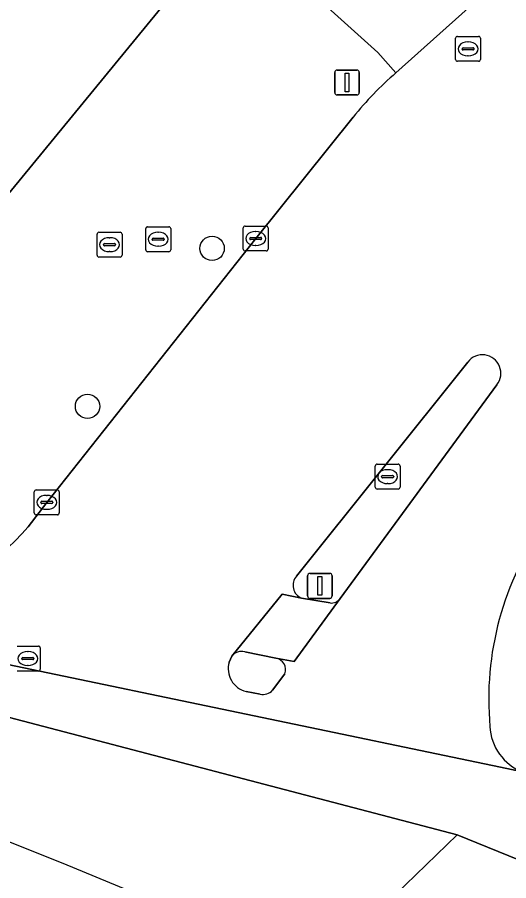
# Model space of a CAD drawing. Extents: x 161771 to 163125, y 382475 to 383179.
# Drawn here: x 162382.92 to 162402.66, y 382560.51 to 382595.18 of the extents above; entities that cross this region are included whole.
import ezdxf

# ---------------------------------------------------------------- set-up
doc = ezdxf.new("R2010")
doc.units = 0
for name, color, linetype in [('IMGEO_Boom', 7, 'Continuous'), ('IMGEO_Brandkraan', 7, 'Continuous'), ('IMGEO_Kolk', 7, 'Continuous'), ('IMGEO_Lichtmast', 7, 'Continuous'), ('IMGEO_Pand', 7, 'Continuous'), ('IMGEO_Rijbaan_lokaal_gesloten', 7, 'Continuous'), ('IMGEO_Rijbaan_lokaal_open', 7, 'Continuous'), ('IMGEO_Rioolput', 7, 'Continuous'), ('IMGEO_Verkeerseiland_gesloten', 7, 'Continuous'), ('IMGEO_Voetpad_open', 7, 'Continuous')]:
    doc.layers.add(name, color=color, linetype=linetype)

msp = doc.modelspace()

# ---------------------------------------------------------------- linework, layer by layer
at = {"layer": 'IMGEO_Boom'}
for centre in [(162390.744, 382585.899), (162385.739, 382579.557)]:
    msp.add_circle(centre, 0.489, dxfattribs=at)
at = {"layer": 'IMGEO_Brandkraan'}
for p, q in [((162388.08, 382585.84), (162388.08, 382586.692)), ((162388.155, 382586.766), (162389.007, 382586.766)), ((162389.081, 382586.692), (162389.081, 382585.84)), ((162388.339, 382586.26), (162388.339, 382586.272)), ((162388.382, 382586.309), (162388.78, 382586.309)), ((162388.568, 382586.546), (162388.593, 382586.546)), ((162388.823, 382586.272), (162388.823, 382586.26)), ((162388.777, 382586.223), (162388.379, 382586.223)), ((162388.591, 382585.986), (162388.566, 382585.986)), ((162389.007, 382585.766), (162388.155, 382585.766)), ((162397.296, 382576.31), (162397.296, 382577.162)), ((162397.371, 382577.236), (162398.223, 382577.236)), ((162397.784, 382577.016), (162397.809, 382577.016)), ((162398.297, 382577.162), (162398.297, 382576.31)), ((162397.555, 382576.73), (162397.555, 382576.742)), ((162397.993, 382576.693), (162397.595, 382576.693)), ((162397.598, 382576.779), (162397.996, 382576.779)), ((162398.039, 382576.742), (162398.039, 382576.73)), ((162398.223, 382576.236), (162397.371, 382576.236)), ((162397.807, 382576.456), (162397.782, 382576.456))]:
    msp.add_line(p, q, dxfattribs=at)
for points in [[(162388.08, 382585.84), (162388.08, 382586.692)], [(162388.155, 382586.766), (162389.007, 382586.766)], [(162389.081, 382586.692), (162389.081, 382585.84)], [(162389.007, 382585.766), (162388.155, 382585.766)], [(162397.296, 382576.31), (162397.296, 382577.162)], [(162397.371, 382577.236), (162398.223, 382577.236)], [(162398.297, 382577.162), (162398.297, 382576.31)], [(162398.223, 382576.236), (162397.371, 382576.236)]]:
    msp.add_lwpolyline(points, dxfattribs=at)
for centre, radius, start, end in [((162388.157, 382586.69), 0.0765, 91.552, 178.448), ((162388.157, 382586.69), 0.0765, 91.552, 178.448), ((162389.005, 382586.69), 0.0765, 1.552, 88.448), ((162389.005, 382586.69), 0.0765, 1.552, 88.448), ((162388.379, 382586.269), 0.0403, 85.8775, 175.7526), ((162388.784, 382586.271), 0.0386, 1.7309, 96.639), ((162388.376, 382586.259), 0.0366, 178.938, 274.7102), ((162388.78, 382586.266), 0.043, 264.8664, 352.4533), ((162388.157, 382585.842), 0.0765, 181.552, 268.448), ((162388.157, 382585.842), 0.0765, 181.552, 268.448), ((162389.005, 382585.842), 0.0765, 271.552, 358.448), ((162389.005, 382585.842), 0.0765, 271.552, 358.448), ((162397.373, 382577.16), 0.0765, 91.552, 178.448), ((162397.373, 382577.16), 0.0765, 91.552, 178.448), ((162398.221, 382577.16), 0.0765, 1.552, 88.448), ((162398.221, 382577.16), 0.0765, 1.552, 88.448), ((162397.595, 382576.739), 0.0403, 85.8775, 175.7526), ((162397.592, 382576.729), 0.0366, 178.938, 274.7102), ((162397.996, 382576.736), 0.043, 264.8664, 352.4533), ((162398, 382576.741), 0.0386, 1.7309, 96.639), ((162397.373, 382576.312), 0.0765, 181.552, 268.448), ((162397.373, 382576.312), 0.0765, 181.552, 268.448), ((162398.221, 382576.312), 0.0765, 271.552, 358.448), ((162398.221, 382576.312), 0.0765, 271.552, 358.448)]:
    msp.add_arc(centre, radius, start, end, dxfattribs=at)
for centre, major_axis, ratio, start_param, end_param in [((162388.567, 382586.266), (-0.387, 0.002), 0.722429, 4.712389, 7.853982), ((162388.592, 382586.266), (-0.39, 0.002), 0.717154, 1.570796, 4.712389), ((162397.783, 382576.736), (-0.387, 0.002), 0.722429, 4.712389, 7.853982), ((162397.808, 382576.736), (-0.39, 0.002), 0.717154, 1.570796, 4.712389)]:
    msp.add_ellipse(centre, major_axis=major_axis, ratio=ratio, start_param=start_param, end_param=end_param, dxfattribs=at)
at = {"layer": 'IMGEO_Kolk'}
for p, q in [((162391.994, 382585.87), (162391.994, 382586.722)), ((162392.069, 382586.796), (162392.921, 382586.796)), ((162392.995, 382586.722), (162392.995, 382585.87)), ((162386.125, 382585.623), (162386.125, 382586.475)), ((162386.2, 382586.549), (162387.052, 382586.549)), ((162386.613, 382586.329), (162386.638, 382586.329)), ((162387.126, 382586.475), (162387.126, 382585.623)), ((162392.253, 382586.29), (162392.253, 382586.302)), ((162392.296, 382586.339), (162392.694, 382586.339)), ((162392.482, 382586.576), (162392.507, 382586.576)), ((162392.737, 382586.302), (162392.737, 382586.29)), ((162386.384, 382586.043), (162386.384, 382586.055)), ((162386.822, 382586.006), (162386.424, 382586.006)), ((162386.427, 382586.092), (162386.825, 382586.092)), ((162386.868, 382586.055), (162386.868, 382586.043)), ((162392.691, 382586.253), (162392.293, 382586.253)), ((162392.505, 382586.016), (162392.48, 382586.016)), ((162386.636, 382585.769), (162386.611, 382585.769)), ((162392.921, 382585.796), (162392.069, 382585.796)), ((162387.052, 382585.549), (162386.2, 382585.549)), ((162383.599, 382575.277), (162383.599, 382576.129)), ((162383.674, 382576.203), (162384.526, 382576.203)), ((162384.087, 382575.983), (162384.112, 382575.983)), ((162384.6, 382576.129), (162384.6, 382575.277)), ((162383.858, 382575.697), (162383.858, 382575.709)), ((162384.296, 382575.66), (162383.898, 382575.66)), ((162383.901, 382575.746), (162384.299, 382575.746)), ((162384.342, 382575.709), (162384.342, 382575.697)), ((162384.526, 382575.203), (162383.674, 382575.203)), ((162384.11, 382575.423), (162384.085, 382575.423))]:
    msp.add_line(p, q, dxfattribs=at)
for points in [[(162391.994, 382585.87), (162391.994, 382586.722)], [(162392.069, 382586.796), (162392.921, 382586.796)], [(162392.995, 382586.722), (162392.995, 382585.87)], [(162386.125, 382585.623), (162386.125, 382586.475)], [(162386.2, 382586.549), (162387.052, 382586.549)], [(162387.126, 382586.475), (162387.126, 382585.623)], [(162392.921, 382585.796), (162392.069, 382585.796)], [(162387.052, 382585.549), (162386.2, 382585.549)], [(162383.599, 382575.277), (162383.599, 382576.129)], [(162383.674, 382576.203), (162384.526, 382576.203)], [(162384.6, 382576.129), (162384.6, 382575.277)], [(162384.526, 382575.203), (162383.674, 382575.203)]]:
    msp.add_lwpolyline(points, dxfattribs=at)
for centre, radius, start, end in [((162392.071, 382586.72), 0.0765, 91.552, 178.448), ((162392.071, 382586.72), 0.0765, 91.552, 178.448), ((162392.919, 382586.72), 0.0765, 1.552, 88.448), ((162392.919, 382586.72), 0.0765, 1.552, 88.448), ((162386.202, 382586.473), 0.0765, 91.552, 178.448), ((162386.202, 382586.473), 0.0765, 91.552, 178.448), ((162387.05, 382586.473), 0.0765, 1.552, 88.448), ((162387.05, 382586.473), 0.0765, 1.552, 88.448), ((162392.293, 382586.299), 0.0403, 85.8775, 175.7526), ((162392.29, 382586.289), 0.0366, 178.938, 274.7102), ((162392.694, 382586.296), 0.043, 264.8664, 352.4533), ((162392.698, 382586.301), 0.0386, 1.7309, 96.639), ((162386.424, 382586.052), 0.0403, 85.8775, 175.7526), ((162386.421, 382586.042), 0.0366, 178.938, 274.7102), ((162386.825, 382586.049), 0.043, 264.8664, 352.4533), ((162386.829, 382586.054), 0.0386, 1.7309, 96.639), ((162386.202, 382585.625), 0.0765, 181.552, 268.448), ((162386.202, 382585.625), 0.0765, 181.552, 268.448), ((162387.05, 382585.625), 0.0765, 271.552, 358.448), ((162387.05, 382585.625), 0.0765, 271.552, 358.448), ((162392.071, 382585.872), 0.0765, 181.552, 268.448), ((162392.071, 382585.872), 0.0765, 181.552, 268.448), ((162392.919, 382585.872), 0.0765, 271.552, 358.448), ((162392.919, 382585.872), 0.0765, 271.552, 358.448), ((162383.676, 382576.127), 0.0765, 91.552, 178.448), ((162383.676, 382576.127), 0.0765, 91.552, 178.448), ((162384.524, 382576.127), 0.0765, 1.552, 88.448), ((162384.524, 382576.127), 0.0765, 1.552, 88.448), ((162383.898, 382575.706), 0.0403, 85.8775, 175.7526), ((162383.895, 382575.696), 0.0366, 178.938, 274.7102), ((162384.299, 382575.703), 0.043, 264.8664, 352.4533), ((162384.303, 382575.708), 0.0386, 1.7309, 96.639), ((162383.676, 382575.279), 0.0765, 181.552, 268.448), ((162383.676, 382575.279), 0.0765, 181.552, 268.448), ((162384.524, 382575.279), 0.0765, 271.552, 358.448), ((162384.524, 382575.279), 0.0765, 271.552, 358.448)]:
    msp.add_arc(centre, radius, start, end, dxfattribs=at)
for centre, major_axis, ratio, start_param, end_param in [((162386.612, 382586.049), (-0.387, 0.002), 0.722429, 4.712389, 7.853982), ((162386.637, 382586.049), (-0.39, 0.002), 0.717154, 1.570796, 4.712389), ((162392.481, 382586.296), (-0.387, 0.002), 0.722429, 4.712389, 7.853982), ((162392.506, 382586.296), (-0.39, 0.002), 0.717154, 1.570796, 4.712389), ((162384.086, 382575.703), (-0.387, 0.002), 0.722429, 4.712389, 7.853982), ((162384.111, 382575.703), (-0.39, 0.002), 0.717154, 1.570796, 4.712389)]:
    msp.add_ellipse(centre, major_axis=major_axis, ratio=ratio, start_param=start_param, end_param=end_param, dxfattribs=at)
at = {"layer": 'IMGEO_Lichtmast'}
for p, q in [((162395.668, 382592.161), (162395.668, 382592.961)), ((162395.668, 382592.961), (162395.668, 382592.161)), ((162395.768, 382593.061), (162396.558, 382593.061)), ((162396.558, 382593.061), (162395.768, 382593.061)), ((162396.658, 382592.961), (162396.658, 382592.161)), ((162396.658, 382592.161), (162396.658, 382592.961)), ((162396.558, 382592.061), (162395.768, 382592.061)), ((162395.768, 382592.061), (162396.558, 382592.061)), ((162394.578, 382571.95), (162394.578, 382572.75)), ((162394.578, 382572.75), (162394.578, 382571.95)), ((162394.678, 382572.85), (162395.468, 382572.85)), ((162395.468, 382572.85), (162394.678, 382572.85)), ((162395.568, 382572.75), (162395.568, 382571.95)), ((162395.568, 382571.95), (162395.568, 382572.75)), ((162395.468, 382571.85), (162394.678, 382571.85)), ((162394.678, 382571.85), (162395.468, 382571.85))]:
    msp.add_line(p, q, dxfattribs=at)
for points in [[(162396.088, 382592.936), (162396.238, 382592.936), (162396.238, 382592.186), (162396.088, 382592.186), (162396.088, 382592.936)], [(162394.998, 382572.725), (162395.148, 382572.725), (162395.148, 382571.975), (162394.998, 382571.975), (162394.998, 382572.725)]]:
    msp.add_lwpolyline(points, dxfattribs=at)
for centre, start, end in [((162395.768, 382592.961), 90, 180), ((162395.768, 382592.961), 90, 180), ((162396.558, 382592.961), 0, 90), ((162396.558, 382592.961), 360, 90), ((162395.768, 382592.161), 180, 270), ((162395.768, 382592.161), 180, 270), ((162396.558, 382592.161), 270, 0), ((162396.558, 382592.161), 270, 0), ((162394.678, 382572.75), 90, 180), ((162394.678, 382572.75), 90, 180), ((162395.468, 382572.75), 0, 90), ((162395.468, 382572.75), 360, 90), ((162394.678, 382571.95), 180, 270), ((162394.678, 382571.95), 180, 270), ((162395.468, 382571.95), 270, 0), ((162395.468, 382571.95), 270, 0)]:
    msp.add_arc(centre, 0.1, start, end, dxfattribs=at)
at = {"layer": 'IMGEO_Pand'}
msp.add_lwpolyline([(162373.796, 382577.669), (162373.915, 382577.575), (162391.016, 382598.4), (162379.028, 382608.247)], dxfattribs=at)
at = {"layer": 'IMGEO_Rijbaan_lokaal_gesloten'}
for points in [[(162372.627, 382571.251), (162372.314, 382571.332), (162371.759, 382569.909), (162400.589, 382562.35), (162403.459, 382561.19)], [(162404.14, 382561.763), (162403.216, 382564.883), (162402.327, 382565.068), (162372.627, 382571.251)], [(162395.197, 382556.889), (162396.225, 382558.14), (162396.854, 382558.747), (162400.589, 382562.35), (162371.759, 382569.909), (162371.711, 382569.785), (162370.099, 382570.33), (162367.821, 382567.975), (162384.743, 382561.216), (162395.197, 382556.889)], [(162404.901, 382559.138), (162403.459, 382561.19), (162400.589, 382562.35), (162396.854, 382558.747), (162396.225, 382558.14), (162418.441, 382549.545), (162424.959, 382547.023), (162446.937, 382537.768), (162467.002, 382529.137), (162468.115, 382531.895), (162467.453, 382532.184), (162450.486, 382539.41)]]:
    msp.add_lwpolyline(points, dxfattribs=at)
at = {"layer": 'IMGEO_Rijbaan_lokaal_open'}
for points in [[(162437.466, 382641.817), (162433.213, 382635.583), (162426.587, 382626.258), (162423.207, 382621.752), (162416.618, 382612.746), (162409.905, 382604.413), (162406.248, 382600.285), (162405.935, 382599.931), (162403.952, 382598.14), (162402.538, 382596.903), (162398.128, 382592.945)], [(162391.524, 382599.061), (162397.408, 382593.766), (162398.128, 382592.945), (162402.538, 382596.903)], [(162396.411, 382591.174), (162392.495, 382586.296), (162384.1, 382575.703), (162383.352, 382574.724)], [(162394.136, 382572.741), (162401.015, 382581.336)], [(162402.185, 382580.425), (162395.885, 382571.838), (162394.038, 382569.312), (162393.31, 382569.454)], [(162391.43, 382569.29), (162391.531, 382569.531), (162393.555, 382572.012), (162394.34, 382571.858)], [(162372.384, 382571.512), (162372.314, 382571.332), (162372.627, 382571.251), (162402.327, 382565.068), (162403.216, 382564.883)], [(162393.665, 382568.82), (162393.177, 382568.162)], [(162392.672, 382568.004), (162392.107, 382568.106)]]:
    msp.add_lwpolyline(points, dxfattribs=at)
for centre, radius, start, end in [((162407.411, 382582.228), 14.178, 130.8966, 140.8773), ((162401.604, 382580.886), 0.741, 321.5481, 142.6409), ((162414.051, 382567.806), 12.195, 144.4022, 185.1869), ((162375.381, 382581.611), 10.534, 253.472, 319.1736), ((162394.547, 382572.371), 0.553, 137.9579, 248.0597), ((162392.339, 382569.024), 0.947, 163.7122, 255.8089), ((162393.218, 382568.986), 0.477, 339.6424, 78.8497), ((162392.786, 382568.524), 0.533, 257.5868, 317.16), ((162403.943, 382566.787), 2.038, 182.3436, 249.1177)]:
    msp.add_arc(centre, radius, start, end, dxfattribs=at)
at = {"layer": 'IMGEO_Rioolput'}
for p, q in [((162400.525, 382593.484), (162400.525, 382594.336)), ((162400.6, 382594.41), (162401.452, 382594.41)), ((162401.526, 382594.336), (162401.526, 382593.484)), ((162400.784, 382593.904), (162400.784, 382593.916)), ((162400.827, 382593.953), (162401.225, 382593.953)), ((162401.013, 382594.19), (162401.038, 382594.19)), ((162401.268, 382593.916), (162401.268, 382593.904)), ((162401.222, 382593.867), (162400.824, 382593.867)), ((162401.036, 382593.63), (162401.011, 382593.63)), ((162401.452, 382593.41), (162400.6, 382593.41)), ((162382.916, 382569.931), (162383.768, 382569.931)), ((162383.329, 382569.711), (162383.354, 382569.711)), ((162383.842, 382569.857), (162383.842, 382569.005)), ((162383.1, 382569.425), (162383.1, 382569.437)), ((162383.538, 382569.388), (162383.14, 382569.388)), ((162383.143, 382569.474), (162383.541, 382569.474)), ((162383.584, 382569.437), (162383.584, 382569.425)), ((162383.352, 382569.151), (162383.327, 382569.151)), ((162383.768, 382568.931), (162382.916, 382568.931))]:
    msp.add_line(p, q, dxfattribs=at)
for points in [[(162400.525, 382593.484), (162400.525, 382594.336)], [(162400.6, 382594.41), (162401.452, 382594.41)], [(162401.526, 382594.336), (162401.526, 382593.484)], [(162401.452, 382593.41), (162400.6, 382593.41)], [(162382.916, 382569.931), (162383.768, 382569.931)], [(162383.842, 382569.857), (162383.842, 382569.005)], [(162383.768, 382568.931), (162382.916, 382568.931)]]:
    msp.add_lwpolyline(points, dxfattribs=at)
for centre, radius, start, end in [((162400.602, 382594.334), 0.0765, 91.552, 178.448), ((162400.602, 382594.334), 0.0765, 91.552, 178.448), ((162401.45, 382594.334), 0.0765, 1.552, 88.448), ((162401.45, 382594.334), 0.0765, 1.552, 88.448), ((162400.824, 382593.913), 0.0403, 85.8775, 175.7526), ((162400.821, 382593.903), 0.0366, 178.938, 274.7102), ((162401.225, 382593.91), 0.043, 264.8664, 352.4533), ((162401.229, 382593.915), 0.0386, 1.7309, 96.639), ((162400.602, 382593.486), 0.0765, 181.552, 268.448), ((162400.602, 382593.486), 0.0765, 181.552, 268.448), ((162401.45, 382593.486), 0.0765, 271.552, 358.448), ((162401.45, 382593.486), 0.0765, 271.552, 358.448), ((162383.766, 382569.855), 0.0765, 1.552, 88.448), ((162383.766, 382569.855), 0.0765, 1.552, 88.448), ((162383.14, 382569.434), 0.0403, 85.8775, 175.7526), ((162383.137, 382569.424), 0.0366, 178.938, 274.7102), ((162383.541, 382569.431), 0.043, 264.8664, 352.4533), ((162383.545, 382569.436), 0.0386, 1.7309, 96.639), ((162383.766, 382569.007), 0.0765, 271.552, 358.448), ((162383.766, 382569.007), 0.0765, 271.552, 358.448)]:
    msp.add_arc(centre, radius, start, end, dxfattribs=at)
for centre, major_axis, ratio, start_param, end_param in [((162401.012, 382593.91), (-0.387, 0.002), 0.722429, 4.712389, 7.853982), ((162401.037, 382593.91), (-0.39, 0.002), 0.717154, 1.570796, 4.712389), ((162383.328, 382569.431), (-0.387, 0.002), 0.722429, 4.712389, 7.853982), ((162383.353, 382569.431), (-0.39, 0.002), 0.717154, 1.570796, 4.712389)]:
    msp.add_ellipse(centre, major_axis=major_axis, ratio=ratio, start_param=start_param, end_param=end_param, dxfattribs=at)
at = {"layer": 'IMGEO_Verkeerseiland_gesloten'}
for points in [[(162401.015, 382581.336), (162394.136, 382572.741)], [(162395.885, 382571.838), (162402.185, 382580.425)], [(162394.34, 382571.858), (162395.486, 382571.664)], [(162393.31, 382569.454), (162392.059, 382569.707)], [(162391.531, 382569.531), (162391.43, 382569.29)], [(162393.177, 382568.162), (162393.665, 382568.82)], [(162392.107, 382568.106), (162392.672, 382568.004)]]:
    msp.add_lwpolyline(points, dxfattribs=at)
for centre, radius, start, end in [((162401.604, 382580.886), 0.741, 321.5481, 142.6409), ((162394.547, 382572.371), 0.553, 137.9579, 248.0597), ((162395.53, 382572.108), 0.446, 264.378, 322.7451), ((162391.939, 382569.186), 0.535, 77.078, 139.7919), ((162392.339, 382569.024), 0.947, 163.7122, 255.8089), ((162393.218, 382568.986), 0.477, 339.6424, 78.8497), ((162392.786, 382568.524), 0.533, 257.5868, 317.16)]:
    msp.add_arc(centre, radius, start, end, dxfattribs=at)
at = {"layer": 'IMGEO_Voetpad_open'}
for points in [[(162398.128, 382592.945), (162397.408, 382593.766), (162391.524, 382599.061), (162391.016, 382598.4), (162373.915, 382577.575), (162369.783, 382572.369), (162370.59, 382572.077), (162371.879, 382571.676), (162372.384, 382571.512)], [(162392.495, 382586.296), (162396.411, 382591.174)], [(162383.352, 382574.724), (162384.1, 382575.703), (162392.495, 382586.296)], [(162395.486, 382571.664), (162394.34, 382571.858), (162393.555, 382572.012), (162391.531, 382569.531)], [(162392.059, 382569.707), (162393.31, 382569.454), (162394.038, 382569.312), (162395.885, 382571.838)]]:
    msp.add_lwpolyline(points, dxfattribs=at)
for centre, radius, start, end in [((162407.411, 382582.228), 14.178, 130.8966, 140.8773), ((162414.051, 382567.806), 12.195, 144.4022, 185.1869), ((162375.381, 382581.611), 10.534, 253.472, 319.1736), ((162395.53, 382572.108), 0.446, 264.378, 322.7451), ((162391.939, 382569.186), 0.535, 77.078, 139.7919), ((162403.943, 382566.787), 2.038, 182.3436, 249.1177)]:
    msp.add_arc(centre, radius, start, end, dxfattribs=at)

doc.saveas('drawing.dxf')
